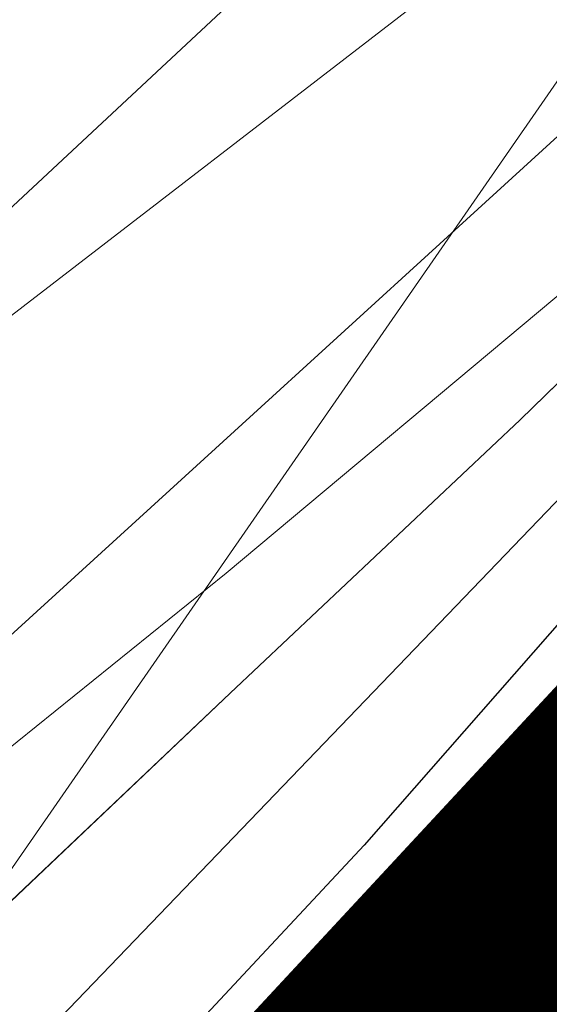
# Model space of a CAD drawing. Header units: metres. Extents: x 163628 to 167855, y 402678 to 405435.
# Tile 680 of 1056: x 165674.984 to 165675.938, y 404059.813 to 404061.587. Entities that reach past the tile are written whole.
import ezdxf

# ---------------------------------------------------------------- set-up
doc = ezdxf.new("R2010")
doc.units = ezdxf.units.M
doc.linetypes.add('X-CA190022.004-UO-DWM_Snelfietsroute$0$VH-OPSLUITBAND_80X200', pattern=[14, 8, -2, 2, -2])
for name, color, linetype, lineweight in [('X-CA190022.004-UO-BGT_Ondergrond$0$GE_314_WGDRijbaanLokaleweg_Vlak_GEM', 253, 'Continuous', 9), ('X-CA190022.004-UO-BGT_Ondergrond$0$GE_367_OWGBerm_groenvoorziening_grasenk_GEM', 253, 'Continuous', 9), ('X-CA190022.004-UO-DTM inmeting$0$B-WE-VH-VERHARDING_ASFALT-G', 246, 'Continuous', 0), ('X-CA190022.004-UO-DWM_Snelfietsroute$0$N-WE-VH-KANTOPSLUITING_ACHTERKANTBAND-G', 125, 'Continuous', 25), ('X-CA190022.004-UO-DWM_Snelfietsroute$0$N-WE-VH-KANTOPSLUITING_OPSLUITBAND_80X200-G', 125, 'X-CA190022.004-UO-DWM_Snelfietsroute$0$VH-OPSLUITBAND_80X200', 25), ('X-CA190022.004-UO-KAD_Percelen$0$B-WE-KG-GRENS_PERCEEL-GV', 150, 'Continuous', 9)]:
    doc.layers.add(name, color=color, linetype=linetype, lineweight=lineweight)
for name, color, linetype, lineweight, transparency in [('X-CA190022.004-UO-KL_Wenstracé_v0.3$0$N-WE-KL-TRACE_WENSTRACE-G 1.5m', 24, 'Continuous', 35, 0.6), ('X-CA190022.004-UO-KLIC$0$B-OI-KL-DATA_KPN_0000546663_VECT_19O042616-G', 42, 'X-CA190022.004-UO-KLIC$0$1-200 TELEFONIE-KPN', 0, 0.25), ('X-CA190022.004-UO-KLIC$0$B-OI-KL-DATA_REGGEFIBER OPERATOR B.V._0000579733_VECT_19O042616-G', 42, 'X-CA190022.004-UO-KLIC$0$1-200 REGGEFIBER', 0, 0.25), ('X-CA190022.004-UO-KLIC$0$B-OI-KL-DATA_ZIGGO BV_0000546674_VECT_19O042616-G', 42, 'X-CA190022.004-UO-KLIC$0$1-200 ZIGGO', 0, 0.25), ('X-CA190022.004-UO-KLIC$0$B-WE-KL-ET_LS-G', 42, 'X-CA190022.004-UO-KLIC$0$1-200 LAAGSPANNING', 0, 0.25), ('X-CA190022.004-UO-KLIC$0$B-WE-KL-ET_LS_KABELBED-G', 42, 'X-CA190022.004-UO-KLIC$0$1-200 LAAGSPANNING', 0, 0.25), ('X-CA190022.004-UO-KLIC$0$B-WE-KL-ET_MS-G', 42, 'X-CA190022.004-UO-KLIC$0$1-200 MIDDENSPANNING', 0, 0.25), ('X-CA190022.004-UO-KLIC$0$B-WE-KL-GAS_LD-G', 42, 'X-CA190022.004-UO-KLIC$0$1-200 GASLEIDING LAGE DRUK', 0, 0.25)]:
    doc.layers.add(name, color=color, linetype=linetype, lineweight=lineweight, transparency=transparency)
doc.styles.add('X-CA190022.004-UO-KLIC$0$NLCS-ISO', font='NLCS-ISO.ttf')
doc.linetypes.add('X-CA190022.004-UO-KLIC$0$1-200 GASLEIDING LAGE DRUK', pattern='A,1.5,-0.6,["GAS LD",X-CA190022.004-UO-KLIC$0$NLCS-ISO,S=0.24,R=0,X=-0.5,Y=-0.12],-0.7', length=2.8)
doc.linetypes.add('X-CA190022.004-UO-KLIC$0$1-200 LAAGSPANNING', pattern='A,1.5,-0.6,["LS",X-CA190022.004-UO-KLIC$0$NLCS-ISO,S=0.24,R=0,X=-0.45,Y=-0.12],-0.05', length=2.15)
doc.linetypes.add('X-CA190022.004-UO-KLIC$0$1-200 MIDDENSPANNING', pattern='A,1.5,-0.6,["MS",X-CA190022.004-UO-KLIC$0$NLCS-ISO,S=0.24,R=0,X=-0.5,Y=-0.12],-0.05', length=2.15)
doc.linetypes.add('X-CA190022.004-UO-KLIC$0$1-200 REGGEFIBER', pattern='A,1.5,-0.6,["REGGEFIBER",X-CA190022.004-UO-KLIC$0$NLCS-ISO,S=0.24,R=0,X=-0.5,Y=-0.12],-0.65', length=2.75)
doc.linetypes.add('X-CA190022.004-UO-KLIC$0$1-200 TELEFONIE-KPN', pattern='A,1.5,-0.6,["KPN",X-CA190022.004-UO-KLIC$0$NLCS-ISO,S=0.24,R=0,X=-0.5,Y=-0.12],-0.3', length=2.4)
doc.linetypes.add('X-CA190022.004-UO-KLIC$0$1-200 ZIGGO', pattern='A,1.5,-0.6,["ZIGGO",X-CA190022.004-UO-KLIC$0$NLCS-ISO,S=0.24,R=0,X=-0.5,Y=-0.12],-0.5', length=2.6)

msp = doc.modelspace()

# ---------------------------------------------------------------- linework, layer by layer
at = {"layer": 'X-CA190022.004-UO-BGT_Ondergrond$0$GE_314_WGDRijbaanLokaleweg_Vlak_GEM', "extrusion": (0, 0, -1)}
msp.add_arc((-165627.9204, 404108.7246), 72.11, 211.384689, 240.300856, dxfattribs=at)
at = {"layer": 'X-CA190022.004-UO-BGT_Ondergrond$0$GE_314_WGDRijbaanLokaleweg_Vlak_GEM'}
msp.add_arc((165623.999, 404115.4495), 75.7797, 311.045111, 322.497387, dxfattribs=at)
at = {"layer": 'X-CA190022.004-UO-BGT_Ondergrond$0$GE_367_OWGBerm_groenvoorziening_grasenk_GEM'}
msp.add_arc((165627.9204, 404108.7246), 72.11, 299.699144, 328.615311, dxfattribs=at)
at = {"layer": 'X-CA190022.004-UO-BGT_Ondergrond$0$GE_367_OWGBerm_groenvoorziening_grasenk_GEM', "extrusion": (0, 0, -1)}
msp.add_arc((-165623.999, 404115.4495), 75.7797, 217.502613, 228.954889, dxfattribs=at)
at = {"layer": 'X-CA190022.004-UO-DTM inmeting$0$B-WE-VH-VERHARDING_ASFALT-G'}
msp.add_polyline3d([(165692.467, 404081.283, 9.011), (165690.492, 404078.619, 9.015), (165688.163, 404075.127, 9.011), (165687.418, 404074.012, 9.009), (165685.769, 404072.007, 9.052), (165683.108, 404068.492, 9.046), (165680.191, 404064.848, 9.068), (165677.184, 404061.487, 9.092), (165674.539, 404058.944, 9.177), (165671.821, 404056.725, 9.214), (165668.888, 404054.742, 9.216), (165664.997, 404052.397, 9.208), (165664.184, 404051.983, 9.201), (165661.309, 404050.306, 9.188), (165657.372, 404048.088, 9.161), (165655.189, 404046.873, 9.152), (165655.094, 404046.534, 9.163), (165651.321, 404044.732, 9.168), (165648.297, 404043.223, 9.172), (165643.616, 404040.892, 9.203)], dxfattribs=at)
at = {"layer": 'X-CA190022.004-UO-DWM_Snelfietsroute$0$N-WE-VH-KANTOPSLUITING_ACHTERKANTBAND-G', "ltscale": 0.2, "flags": 128}
msp.add_lwpolyline([(165683.6085, 404070.9117), (165677.5788, 404062.5431), (165677.2692, 404062.1215), (165676.7328, 404061.4278), (165676.1789, 404060.7552), (165675.6046, 404060.0999), (165675.0104, 404059.4626), (165674.3969, 404058.8439), (165673.7646, 404058.2443), (165673.1083, 404057.6593), (165672.831, 404057.4228), (165672.4508, 404057.1086), (165671.7613, 404056.5663), (165671.0602, 404056.0489), (165670.3435, 404055.5533), (165669.6119, 404055.08), (165668.8661, 404054.6295), (165668.1068, 404054.2021), (165667.3281, 404053.7948), (165666.973, 404053.6191), (165663.6125, 404051.9854), (165661.0825, 404053.239)], dxfattribs=at)
at = {"layer": 'X-CA190022.004-UO-DWM_Snelfietsroute$0$N-WE-VH-KANTOPSLUITING_OPSLUITBAND_80X200-G', "ltscale": 0.2, "flags": 128}
msp.add_lwpolyline([(165686.892, 404077.209), (165687.5552, 404077.1077), (165683.3145, 404071.2221), (165683.7202, 404070.9299), (165677.6435, 404062.496), (165677.3331, 404062.0734), (165676.7954, 404061.3779), (165676.2399, 404060.7034), (165675.664, 404060.0463), (165675.0681, 404059.4072), (165674.4528, 404058.7867), (165673.8187, 404058.1855), (165673.1609, 404057.599), (165672.8824, 404057.3616), (165672.501, 404057.0464), (165671.8098, 404056.5027), (165671.1067, 404055.9838), (165670.388, 404055.4868), (165669.6544, 404055.0122), (165668.9064, 404054.5604), (165668.145, 404054.1318), (165667.3644, 404053.7235), (165667.0082, 404053.5472), (165663.6122, 404051.8963), (165661.047, 404053.1673)], dxfattribs=at)
at = {"layer": 'X-CA190022.004-UO-KAD_Percelen$0$B-WE-KG-GRENS_PERCEEL-GV', "flags": 128}
msp.add_lwpolyline([(165816.43, 404126.37), (165784.658, 404112.989), (165755.734, 404100.808), (165751.56, 404099.05), (165737.97, 404093.3), (165736.06, 404093.5), (165713.66, 404097), (165702.01, 404098.82), (165690.38, 404082.32), (165674.48, 404059.35), (165670.46, 404057.52), (165663.93, 404054.55), (165655.8, 404050.85), (165652.73, 404049.83), (165641.99, 404044.65), (165623.44, 404035.76)], dxfattribs=at)
msp.add_lwpolyline([(165690.38, 404082.32), (165674.91, 404093.63), (165667.64, 404098.95), (165667.976, 404099.472), (165665.788, 404100.713), (165660.103, 404103.938), (165653.44, 404091.26), (165661.73, 404073.54), (165664.14, 404068.15), (165664.04, 404068.11), (165664.56, 404066.96), (165665.39, 404067.33), (165665.79, 404066.43), (165666.36, 404066.69), (165669.47, 404059.75), (165670.46, 404057.52), (165674.48, 404059.35)], close=True, dxfattribs=at)
at = {"layer": 'X-CA190022.004-UO-KL_Wenstracé_v0.3$0$N-WE-KL-TRACE_WENSTRACE-G 1.5m', "lineweight": 18, "ltscale": 0.2, "const_width": 1.5}
msp.add_lwpolyline([(165576.1178, 404009.7862, 0.039739), (165596.166, 404018.2749), (165667.3415, 404052.8753, 0.124118), (165678.2474, 404062.0512), (165690.192, 404078.629, -0.152208), (165708.4365, 404092.3363, -0.152208)], format="xyb", dxfattribs=at)
at = {"layer": 'X-CA190022.004-UO-KLIC$0$B-OI-KL-DATA_KPN_0000546663_VECT_19O042616-G', "flags": 128}
msp.add_lwpolyline([(165703.5, 404097.5), (165696.1667, 404088.1667), (165685.5, 404071.8333), (165681.5, 404066.5), (165673.5, 404058.1667), (165672.5, 404057.5), (165666.5, 404053.1667), (165665.1667, 404052.5), (165609.5, 404024.8333), (165553.5, 403998.1667), (165544.1667, 403994.5), (165539.5, 403992.1667), (165525.8333, 403979.1667), (165525.8333, 403978.5), (165532.1667, 403975.8333)], dxfattribs=at)
at = {"layer": 'X-CA190022.004-UO-KLIC$0$B-OI-KL-DATA_REGGEFIBER OPERATOR B.V._0000579733_VECT_19O042616-G', "flags": 128}
msp.add_lwpolyline([(165697.8333, 404092.1667), (165685.8333, 404075.1667), (165684.5, 404071.8333), (165683.5, 404070.5), (165681.5, 404067.5), (165679.1667, 404065.1667), (165674.1667, 404060.5)], dxfattribs=at)
at = {"layer": 'X-CA190022.004-UO-KLIC$0$B-OI-KL-DATA_ZIGGO BV_0000546674_VECT_19O042616-G', "flags": 128}
msp.add_lwpolyline([(165690.1667, 404077.8333), (165689.5, 404077.8333), (165688.1667, 404076.1667), (165682.5, 404067.8333), (165680.8333, 404065.8333), (165673.1667, 404058.8333)], dxfattribs=at)
at = {"layer": 'X-CA190022.004-UO-KLIC$0$B-WE-KL-ET_LS-G'}
for points in [[(165665.172, 404053.83), (165670.881, 404056.894), (165672.103, 404057.458), (165672.317, 404057.632), (165673.309, 404058.468), (165673.676, 404058.791), (165674.025, 404059.108), (165674.214, 404059.284), (165674.358, 404059.419), (165675.363, 404060.374), (165675.885, 404060.866), (165677.803, 404062.735), (165678.24, 404063.179), (165678.661, 404063.612), (165679.064, 404064.037), (165681.035, 404066.394), (165682.17, 404067.752), (165683.17, 404069.13), (165684.044, 404070.328), (165685.755, 404072.306), (165694.425, 404084.658), (165700.472, 404093.355)], [(165678.24, 404063.179), (165677.803, 404062.735), (165675.885, 404060.866), (165675.363, 404060.374), (165674.358, 404059.419), (165674.214, 404059.284), (165674.025, 404059.108), (165673.676, 404058.791), (165673.309, 404058.468), (165672.317, 404057.632), (165672.103, 404057.458), (165671.89, 404057.286), (165671.446, 404056.934)], [(165678.24, 404063.179), (165677.803, 404062.735), (165675.885, 404060.866), (165675.363, 404060.374), (165674.358, 404059.419), (165674.214, 404059.284), (165674.025, 404059.108), (165673.676, 404058.791), (165673.309, 404058.468), (165672.317, 404057.632), (165672.103, 404057.458), (165671.89, 404057.286), (165671.446, 404056.934)]]:
    msp.add_lwpolyline(points, dxfattribs=at)
at = {"layer": 'X-CA190022.004-UO-KLIC$0$B-WE-KL-ET_LS_KABELBED-G'}
msp.add_lwpolyline([(165681.035, 404066.394), (165679.064, 404064.037), (165678.661, 404063.612), (165678.24, 404063.179), (165677.803, 404062.735), (165675.885, 404060.866), (165675.363, 404060.374), (165674.358, 404059.419), (165674.214, 404059.284), (165674.025, 404059.108), (165673.676, 404058.791), (165673.309, 404058.468), (165672.317, 404057.632), (165672.103, 404057.458)], dxfattribs=at)
at = {"layer": 'X-CA190022.004-UO-KLIC$0$B-WE-KL-ET_MS-G', "linetype": 'X-CA190022.004-UO-KLIC$0$1-200 MIDDENSPANNING'}
msp.add_lwpolyline([(165679.785, 404064.601), (165676.334, 404061.409), (165675.356, 404060.59), (165674.331, 404059.762), (165673.259, 404058.924), (165672.139, 404058.076), (165670.972, 404057.217), (165669.758, 404056.349), (165668.496, 404055.471), (165667.187, 404054.582), (165666.969, 404054.436), (165666.545, 404054.152), (165665.351, 404053.379), (165664.98, 404053.147), (165664.623, 404052.928), (165664.279, 404052.722), (165663.037, 404052.026), (165662.761, 404051.885), (165662.491, 404051.746), (165658.095, 404049.492), (165656.49, 404048.669)], dxfattribs=at)
at = {"layer": 'X-CA190022.004-UO-KLIC$0$B-WE-KL-GAS_LD-G'}
msp.add_lwpolyline([(165697.146, 404089.539), (165683.025, 404068.861), (165677.251, 404062.812), (165673.556, 404059.966), (165666.98, 404056.788), (165664.279, 404055.482), (165665.832, 404052.262), (165655.977, 404047.389), (165638.98, 404039.176), (165634.742, 404037.128), (165634.026, 404036.782), (165621.458, 404030.709), (165620.449, 404030.221), (165619.207, 404029.621), (165618.847, 404029.447)], dxfattribs=at)

doc.saveas('drawing.dxf')
